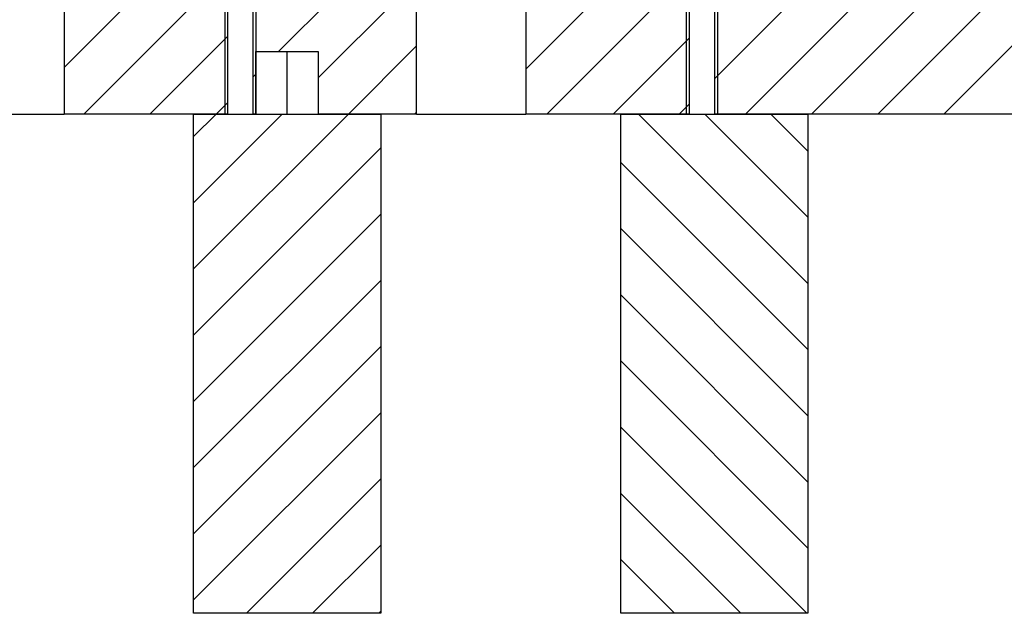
# Model space of a CAD drawing. Header units: inches. Extents: x 3 to 351, y 4 to 271.
# Tile 418 of 530: x 301 to 309, y 127 to 132. Entities that reach past the tile are written whole.
import ezdxf

# ---------------------------------------------------------------- set-up
doc = ezdxf.new("R2010")
doc.units = ezdxf.units.IN
doc.header["$LTSCALE"] = 0.5
doc.header["$MEASUREMENT"] = 0
doc.layers.add('MFB', color=7, linetype='Continuous')

msp = doc.modelspace()

# ---------------------------------------------------------------- linework, layer by layer
at = {"layer": 'MFB', "color": 2, "linetype": 'Continuous'}
for p, q in [((302.7375, 133.6849), (302.7375, 131.1849)), ((302.9875, 133.6849), (302.9875, 131.1849)), ((306.4375, 133.6849), (306.4375, 131.1849)), ((306.6875, 133.6849), (306.6875, 131.1849))]:
    msp.add_line(p, q, dxfattribs=at)
at = {"layer": 'MFB', "color": 254, "linetype": 'Continuous'}
for p, q in [((302.762, 131.1849), (302.762, 133.6849)), ((302.963, 133.6849), (302.963, 131.1849)), ((306.462, 131.1849), (306.462, 133.6849)), ((308.8805, 133.6849), (306.663, 131.4674)), ((308.8805, 133.6849), (306.663, 131.4674)), ((306.663, 133.6849), (306.663, 131.1849)), ((309.4108, 133.6849), (306.9108, 131.1849)), ((309.4108, 133.6849), (306.9108, 131.1849)), ((309.9412, 133.6849), (307.4412, 131.1849)), ((309.9412, 133.6849), (307.4412, 131.1849)), ((310.1375, 133.3509), (307.9715, 131.1849)), ((310.1375, 133.3509), (307.9715, 131.1849)), ((301.45, 133.0599), (301.45, 131.1849)), ((304.275, 131.1849), (304.275, 133.0599)), ((305.15, 133.0599), (305.15, 131.1849)), ((302.762, 132.8697), (301.45, 131.5577)), ((302.762, 132.8697), (301.45, 131.5577)), ((306.462, 132.8574), (305.15, 131.5454)), ((306.462, 132.8574), (305.15, 131.5454)), ((310.162, 132.8451), (308.5018, 131.1849)), ((310.162, 132.8451), (308.5018, 131.1849)), ((304.275, 132.7917), (303.1682, 131.6849)), ((304.275, 132.7917), (303.1682, 131.6849)), ((302.762, 132.3394), (301.6075, 131.1849)), ((302.762, 132.3394), (301.6075, 131.1849)), ((306.462, 132.3271), (305.3198, 131.1849)), ((306.462, 132.3271), (305.3198, 131.1849)), ((304.275, 132.2614), (303.4875, 131.4739)), ((304.275, 132.2614), (303.4875, 131.4739)), ((302.762, 131.8091), (302.1379, 131.1849)), ((302.762, 131.8091), (302.1379, 131.1849)), ((304.275, 131.7311), (303.7288, 131.1849)), ((304.275, 131.7311), (303.7288, 131.1849)), ((306.462, 131.7967), (305.8502, 131.1849)), ((306.462, 131.7967), (305.8502, 131.1849)), ((302.9875, 131.6849), (303.4875, 131.6849)), ((302.9875, 131.1849), (302.9875, 131.6849)), ((303.4875, 131.6849), (303.4875, 131.1849)), ((302.9875, 131.5042), (302.963, 131.4797)), ((302.9875, 131.5042), (302.963, 131.4797)), ((302.762, 131.2787), (302.6682, 131.1849)), ((302.762, 131.2787), (302.6682, 131.1849)), ((306.462, 131.2664), (306.3805, 131.1849)), ((306.462, 131.2664), (306.3805, 131.1849)), ((300.575, 131.1849), (301.45, 131.1849)), ((302.762, 131.1849), (301.45, 131.1849)), ((302.9875, 131.1849), (302.963, 131.1849)), ((304.275, 131.1849), (303.4875, 131.1849)), ((304.275, 131.2007), (304.2592, 131.1849)), ((304.275, 131.2007), (304.2592, 131.1849)), ((304.275, 131.1849), (305.15, 131.1849)), ((306.462, 131.1849), (305.15, 131.1849)), ((310.162, 131.1849), (306.663, 131.1849))]:
    msp.add_line(p, q, dxfattribs=at)
at = {"layer": 'MFB', "color": 96, "linetype": 'Continuous'}
msp.add_line((303.2375, 131.1849), (303.2375, 131.6849), dxfattribs=at)
at = {"layer": 'MFB', "color": 9, "linetype": 'Continuous'}
for p, q in [((303.7288, 131.1849), (302.4875, 129.9436)), ((303.1985, 131.1849), (302.4875, 130.4739)), ((302.6682, 131.1849), (302.4875, 131.0042)), ((303.7288, 131.1849), (302.4875, 129.9436)), ((303.1985, 131.1849), (302.4875, 130.4739)), ((302.6682, 131.1849), (302.4875, 131.0042)), ((302.4875, 131.1849), (303.9875, 131.1849)), ((302.4875, 127.1849), (302.4875, 131.1849)), ((303.9875, 131.1849), (303.9875, 127.1849)), ((305.9125, 127.1849), (305.9125, 131.1849)), ((305.9125, 131.1849), (307.4125, 131.1849)), ((307.4125, 129.8278), (306.0554, 131.1849)), ((307.4125, 129.8278), (306.0554, 131.1849)), ((307.4125, 130.3581), (306.5858, 131.1849)), ((307.4125, 130.3581), (306.5858, 131.1849)), ((307.4125, 130.8885), (307.1161, 131.1849)), ((307.4125, 130.8885), (307.1161, 131.1849)), ((307.4125, 131.1849), (307.4125, 127.1849)), ((303.9875, 130.9132), (302.4875, 129.4132)), ((303.9875, 130.9132), (302.4875, 129.4132)), ((307.4125, 129.2975), (305.9125, 130.7975)), ((307.4125, 129.2975), (305.9125, 130.7975)), ((303.9875, 130.3829), (302.4875, 128.8829)), ((303.9875, 130.3829), (302.4875, 128.8829)), ((307.4125, 128.7672), (305.9125, 130.2672)), ((307.4125, 128.7672), (305.9125, 130.2672)), ((303.9875, 129.8526), (302.4875, 128.3526)), ((303.9875, 129.8526), (302.4875, 128.3526)), ((307.4125, 128.2368), (305.9125, 129.7368)), ((307.4125, 128.2368), (305.9125, 129.7368)), ((303.9875, 129.3222), (302.4875, 127.8222)), ((303.9875, 129.3222), (302.4875, 127.8222)), ((307.4125, 127.7065), (305.9125, 129.2065)), ((307.4125, 127.7065), (305.9125, 129.2065)), ((303.9875, 128.7919), (302.4875, 127.2919)), ((303.9875, 128.7919), (302.4875, 127.2919)), ((307.4038, 127.1849), (305.9125, 128.6762)), ((307.4038, 127.1849), (305.9125, 128.6762)), ((303.9875, 128.2616), (302.9108, 127.1849)), ((303.9875, 128.2616), (302.9108, 127.1849)), ((306.8735, 127.1849), (305.9125, 128.1458)), ((306.8735, 127.1849), (305.9125, 128.1458)), ((303.9875, 127.7313), (303.4412, 127.1849)), ((303.9875, 127.7313), (303.4412, 127.1849)), ((306.3431, 127.1849), (305.9125, 127.6155)), ((306.3431, 127.1849), (305.9125, 127.6155)), ((303.9875, 127.1849), (302.4875, 127.1849)), ((303.9875, 127.2009), (303.9715, 127.1849)), ((303.9875, 127.2009), (303.9715, 127.1849)), ((307.4125, 127.1849), (305.9125, 127.1849))]:
    msp.add_line(p, q, dxfattribs=at)

doc.saveas('drawing.dxf')
